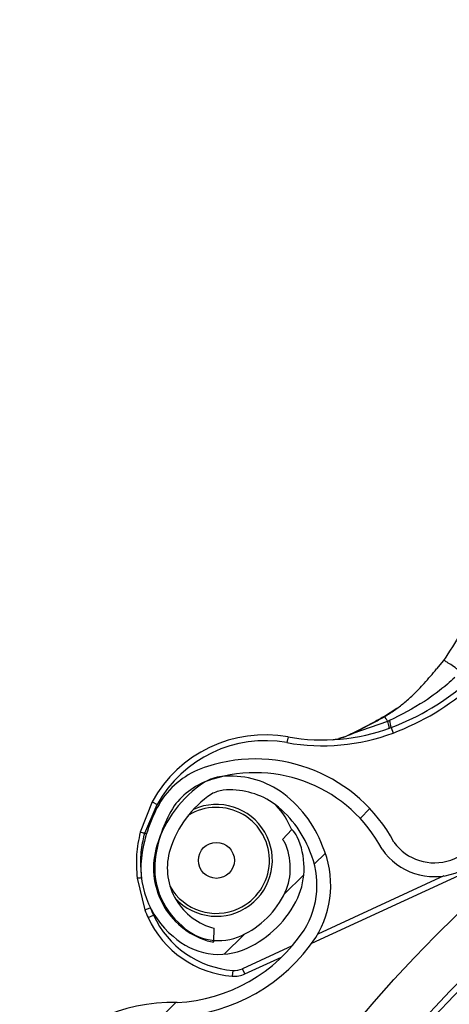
# Model space of a CAD drawing. Header units: inches. Extents: x 170 to 284, y 215 to 248.
# Tile 851 of 1056: x 235.5518 to 235.6271, y 224.9663 to 225.139. Entities that reach past the tile are written whole.
import ezdxf

# ---------------------------------------------------------------- set-up
doc = ezdxf.new("R2010")
doc.units = ezdxf.units.IN
doc.header["$LTSCALE"] = 0.25
doc.header["$MEASUREMENT"] = 0
doc.layers.add('ANNOTATIONS', color=1, linetype='Continuous')
doc.layers.add('RH TOP OF HOOD', color=7, linetype='Continuous')
doc.styles.add('ARIAL', font='arial.ttf', dxfattribs={"height": 0.09375})
doc.dimstyles.new('STANDARD$0', dxfattribs={"dimtxt": 0.09375, "dimasz": 0.09375, "dimexe": 0.03125, "dimexo": 0.046875, "dimgap": 0.09, "dimtad": 0, "dimtih": 1, "dimtoh": 1, "dimdec": 4, "dimzin": 0, "dimdsep": 46, "dimtxsty": 'ARIAL', "dimcen": 0.09, "dimadec": 0, "dimazin": 0, "dimtfac": 1, "dimtdec": 4, "dimtofl": 0, "dimtmove": 0, "dimatfit": 1, "dimfxl": 1, "dimtolj": 1, "dimtzin": 0, "dimarcsym": 0})
pattern_1 = [(45, (225.4196035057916, 218.4993357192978), (-0.03026527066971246, 0.03026527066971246), [])]

# ---------------------------------------------------------------- blocks, each defined once
blk = doc.blocks.new('*D109')
at = {"layer": 'ANNOTATIONS', "color": 0, "lineweight": -2, "transparency": 16777216}
for p, q in [((234.6227546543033, 225.3844004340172), (234.6227546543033, 225.4781504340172)), ((235.2524818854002, 225.2906504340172), (234.5915046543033, 225.2906504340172)), ((235.7837724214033, 225.2379811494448), (234.5915046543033, 225.2379811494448)), ((234.6227546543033, 225.1442311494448), (234.6227546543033, 225.0504811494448)), ((234.6227546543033, 225.0504811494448), (234.5290046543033, 225.0504811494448))]:
    blk.add_line(p, q, dxfattribs=at)
at = {"layer": 'ANNOTATIONS', "color": 0, "transparency": 16777216}
for points in [[(234.6071296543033, 225.3844004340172), (234.6383796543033, 225.3844004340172), (234.6227546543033, 225.2906504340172)], [(234.6071296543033, 225.1442311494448), (234.6383796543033, 225.1442311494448), (234.6227546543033, 225.2379811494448)]]:
    blk.add_solid(points, dxfattribs=at)
at = {"layer": 'defpoints', "color": 0, "transparency": 16777216}
for p in [(235.2993568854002, 225.2906504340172), (234.6227546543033, 225.2379811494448), (235.8306474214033, 225.2379811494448)]:
    blk.add_point(p, dxfattribs=at)
at = {"layer": 'ANNOTATIONS', "color": 0, "transparency": 16777216, "insert": (234.2751020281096, 225.0504811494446), "char_height": 0.09375, "attachment_point": 5, "style": 'ARIAL'}
blk.add_mtext('\\A1;2 5/8"', dxfattribs=at)

msp = doc.modelspace()

# ---------------------------------------------------------------- hatches: boundary and pattern name
at = {"layer": 'RH TOP OF HOOD'}
h = msp.add_hatch(dxfattribs=at)
h.set_pattern_fill('ANSI31', color=256, scale=0.34241245, angle=2.8e-322, style=0)
h.set_pattern_definition([(45, (225.4529552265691, 218.4993357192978), (-0.03026527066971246, 0.03026527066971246), [])])
edge = h.paths.add_edge_path(flags=0)
edge.add_arc((235.7395956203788, 224.3915581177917), 0.021400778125, 89.9999999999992, 390.52248781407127, ccw=False)
edge.add_line((235.7395956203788, 224.4129588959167), (235.8123582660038, 224.4129588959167))
edge.add_arc((235.8123582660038, 224.8238538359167), 0.4108949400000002, 270, 450.0000000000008)
edge.add_line((235.8123582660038, 225.2347487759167), (235.3287006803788, 225.2347487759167))
edge.add_arc((235.3287006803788, 225.2390289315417), 0.004280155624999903, 180.0000000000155, 269.9999999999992, ccw=False)
edge.add_line((235.3244205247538, 225.2390289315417), (235.3244205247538, 225.2818304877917))
edge.add_arc((235.3287006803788, 225.2818304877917), 0.004280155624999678, 360, 540, ccw=False)
edge.add_line((235.3329808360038, 225.2818304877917), (235.3329808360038, 225.2390289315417))
edge.add_line((235.3329808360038, 225.2390289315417), (235.3297484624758, 225.2390289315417))
edge.add_line((235.3297484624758, 225.2390289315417), (235.3297484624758, 225.2818304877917))
edge.add_arc((235.3287006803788, 225.2818304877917), 0.001047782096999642, 360, 540.0000000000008)
edge.add_line((235.3276528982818, 225.2818304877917), (235.3276528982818, 225.2390289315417))
edge.add_arc((235.3287006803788, 225.2390289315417), 0.001047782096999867, 180, 270)
edge.add_line((235.3287006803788, 225.2379811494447), (235.8123582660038, 225.2379811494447))
edge.add_arc((235.8123582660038, 224.8238538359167), 0.4141273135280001, 269.9999999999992, 450, ccw=False)
edge.add_line((235.8123582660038, 224.4097265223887), (235.7395956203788, 224.4097265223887))
edge.add_arc((235.7395956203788, 224.3915581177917), 0.018168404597, 450.0000000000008, 750.5224878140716)
edge.add_arc((235.754343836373, 224.4002532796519), 0.001047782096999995, 390.5224878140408, 495.0000000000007)
edge.add_line((235.753602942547, 224.4009941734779), (235.7449077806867, 224.3922990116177))
edge.add_line((235.7449077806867, 224.3922990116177), (235.7426221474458, 224.3945846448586))
edge.add_line((235.7426221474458, 224.3945846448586), (235.751317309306, 224.4032798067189))
edge.add_arc((235.754343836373, 224.4002532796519), 0.004280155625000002, 390.522487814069, 495.0000000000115, ccw=False)
h = msp.add_hatch(dxfattribs=at)
h.set_pattern_fill('ANSI31', color=256, scale=0.34241245, style=0)
h.set_pattern_definition(pattern_1)
edge = h.paths.add_edge_path(flags=0)
edge.add_line((235.7790065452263, 225.2304686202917), (235.4365940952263, 225.2304686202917))
edge.add_line((235.4365940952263, 225.2304686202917), (235.4365940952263, 225.2347487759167))
edge.add_line((235.4365940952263, 225.2347487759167), (235.7790065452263, 225.2347487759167))
edge.add_arc((235.7790065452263, 224.8238538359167), 0.4108949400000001, 269.9999999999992, 450, ccw=False)
edge.add_line((235.7790065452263, 224.4129588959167), (235.7062438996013, 224.4129588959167))
edge.add_line((235.7062438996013, 224.4129588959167), (235.7062438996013, 224.4172390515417))
edge.add_line((235.7062438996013, 224.4172390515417), (235.7790065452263, 224.4172390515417))
edge.add_arc((235.7790065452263, 224.8238538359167), 0.406614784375, 270, 450.0000000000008)
h = msp.add_hatch(dxfattribs=at)
h.set_pattern_fill('ANSI31', color=256, scale=0.34241245, angle=2.8e-322, style=0)
h.set_pattern_definition(pattern_1)
edge = h.paths.add_edge_path(flags=0)
edge.add_line((235.3081894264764, 225.2304686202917), (235.6078328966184, 225.2304686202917))
edge.add_line((235.6078328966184, 225.2304686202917), (235.6078328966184, 225.2219083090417))
edge.add_line((235.6078328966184, 225.2219083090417), (235.3081894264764, 225.2219083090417))
edge.add_arc((235.3081894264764, 225.2133479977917), 0.00856031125, 450.0000000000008, 540.0000000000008)
edge.add_line((235.2996291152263, 225.2133479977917), (235.2996291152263, 225.0592623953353))
edge.add_line((235.2996291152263, 225.0592623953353), (235.2910688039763, 225.0592623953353))
edge.add_line((235.2910688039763, 225.0592623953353), (235.2910688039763, 225.2133479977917))
edge.add_arc((235.3081894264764, 225.2133479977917), 0.0171206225, 450, 540, ccw=False)
h = msp.add_hatch(dxfattribs=at)
h.set_pattern_fill('ANSI31', color=256, scale=0.34241245, angle=2.8e-322, style=0)
h.set_pattern_definition(pattern_1)
edge = h.paths.add_edge_path(flags=0)
edge.add_arc((235.596733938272, 224.9939066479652), 0.001712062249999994, 384.7692737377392, 406.9796940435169)
edge.add_line((235.5979020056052, 224.9951583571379), (235.5995489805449, 224.9969232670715))
edge.add_arc((235.596733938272, 224.9939066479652), 0.004126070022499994, 384.76927373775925, 406.97969404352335, ccw=False)
edge.add_arc((235.5886502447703, 224.9901767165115), 0.01302879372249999, 336.2454411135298, 384.7692737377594, ccw=False)
edge.add_arc((235.5840109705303, 224.9927121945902), 0.01830194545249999, 294.76927373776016, 334.8306467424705, ccw=False)
edge.add_arc((235.5867510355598, 224.9867737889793), 0.01176186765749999, 226.9101314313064, 294.76927373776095, ccw=False)
edge.add_arc((235.5887435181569, 224.9902197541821), 0.01566536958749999, 170.0263417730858, 230.2000735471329, ccw=False)
edge.add_arc((235.5983070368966, 224.9888627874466), 0.02532140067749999, 507.6235219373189, 530.7502070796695, ccw=False)
edge.add_arc((235.5891097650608, 224.9935941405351), 0.01504902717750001, 466.9249921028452, 504.08392337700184, ccw=False)
edge.add_arc((235.5931047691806, 224.9817485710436), 0.02754708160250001, 388.07777688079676, 467.701847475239, ccw=False)
edge.add_arc((235.6245119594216, 224.9998227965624), 0.008748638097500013, 215.7278926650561, 362.7107059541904)
edge.add_arc((235.6894494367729, 225.0079139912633), 0.05672062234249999, 114.33990946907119, 187.7791734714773, ccw=False)
edge.add_arc((235.7568731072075, 224.8646505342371), 0.2150521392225, 458.19530130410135, 474.9753273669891, ccw=False)
edge.add_arc((235.729325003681, 225.0488261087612), 0.02884824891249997, 399.92811720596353, 456.1830305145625, ccw=False)
edge.add_arc((235.7715941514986, 225.0874112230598), 0.0284373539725, 224.8898676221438, 278.4883413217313)
edge.add_arc((235.7731807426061, 225.0740018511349), 0.01494630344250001, 280.0607145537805, 335.3164658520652)
edge.add_arc((235.7700983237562, 225.0763506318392), 0.0187470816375, 332.7271482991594, 366.2088897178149)
edge.add_arc((235.7754146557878, 225.0763524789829), 0.0134739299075, 368.6468311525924, 407.0429194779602)
edge.add_arc((235.7807123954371, 225.0816252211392), 0.006011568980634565, 409.7518063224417, 430.4868473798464)
edge.add_arc((235.7782240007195, 225.0696918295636), 0.01816498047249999, 435.6685338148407, 474.7692737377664)
edge.add_arc((235.7751970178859, 225.0762520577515), 0.01094007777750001, 474.7692737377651, 564.7692737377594)
edge.add_arc((235.7669578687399, 225.0724503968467), 0.001866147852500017, 204.7692737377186, 220.4115201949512)
edge.add_line((235.7655369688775, 225.071240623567), (235.7636989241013, 225.0696756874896))
edge.add_arc((235.7669578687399, 225.0724503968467), 0.004280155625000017, 204.769273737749, 220.4115201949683, ccw=False)
edge.add_arc((235.7751970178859, 225.0762520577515), 0.01335408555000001, 114.76927373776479, 204.7692737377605, ccw=False)
edge.add_arc((235.7782240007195, 225.0696918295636), 0.020578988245, 435.38063204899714, 474.7692737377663, ccw=False)
edge.add_arc((235.7807123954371, 225.0816252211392), 0.008425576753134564, 409.34694092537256, 431.2689846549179, ccw=False)
edge.add_arc((235.7754146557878, 225.0763524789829), 0.01588793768, 368.45957599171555, 407.2398544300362, ccw=False)
edge.add_arc((235.7700983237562, 225.0763506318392), 0.02116108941, 332.8738045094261, 366.34644547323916, ccw=False)
edge.add_arc((235.7731807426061, 225.0740018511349), 0.01736031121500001, 279.9495218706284, 335.13512706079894, ccw=False)
edge.add_arc((235.7715941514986, 225.0874112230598), 0.030851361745, 224.687431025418, 278.5488113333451, ccw=False)
edge.add_arc((235.729325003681, 225.0488261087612), 0.02643424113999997, 399.7109832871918, 456.0928868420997)
edge.add_arc((235.7568731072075, 224.8646505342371), 0.21263813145, 458.2069421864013, 474.9789632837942)
edge.add_arc((235.6894494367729, 225.0079139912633), 0.05430661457, 474.3259003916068, 547.8838086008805)
edge.add_arc((235.6245119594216, 224.9998227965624), 0.01116264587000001, 214.8303126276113, 363.29836093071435, ccw=False)
edge.add_arc((235.5931047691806, 224.9817485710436), 0.02513307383, 387.7406739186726, 467.7399315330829)
edge.add_arc((235.5891097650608, 224.9935941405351), 0.01263501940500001, 466.8523210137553, 503.7519705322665)
edge.add_arc((235.5983070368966, 224.9888627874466), 0.022907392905, 507.8135800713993, 530.7889889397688)
edge.add_arc((235.5887435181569, 224.9902197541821), 0.01325136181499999, 529.9615141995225, 590.5045235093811)
edge.add_arc((235.5867510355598, 224.9867737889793), 0.009347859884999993, 226.49179786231, 294.7692737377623)
edge.add_arc((235.5840109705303, 224.9927121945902), 0.01588793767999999, 294.7692737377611, 334.7214526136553)
edge.add_arc((235.5886502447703, 224.9901767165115), 0.01061478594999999, 336.4037750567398, 384.7692737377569)
h = msp.add_hatch(dxfattribs=at)
h.set_pattern_fill('ANSI32', color=256, scale=0.34241245, angle=2.8e-322, style=0)
h.set_pattern_definition([(45, (225.4196035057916, 218.4993357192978), (-0.09079581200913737, 0.09079581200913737), []), (45, (225.4801340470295, 218.4993357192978), (-0.09079581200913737, 0.09079581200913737), [])])
edge = h.paths.add_edge_path(flags=0)
edge.add_arc((235.7790065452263, 224.8238538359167), 0.2182879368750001, 180, 540, ccw=False)
edge = h.paths.add_edge_path(flags=0)
edge.add_arc((235.7790065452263, 224.8238538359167), 0.2097276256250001, 180, 540, ccw=False)
h = msp.add_hatch(dxfattribs=at)
h.set_pattern_fill('ANSI31', color=256, scale=0.34241245, angle=2.8e-322, style=0)
h.set_pattern_definition(pattern_1)
edge = h.paths.add_edge_path(flags=0)
edge.add_arc((235.5307585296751, 224.8023513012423), 0.001712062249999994, 432.8696093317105, 455.0800296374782)
edge.add_line((235.5306069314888, 224.8040566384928), (235.5303931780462, 224.8064611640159))
edge.add_arc((235.5307585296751, 224.8023513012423), 0.004126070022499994, 432.8696093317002, 455.08002963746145, ccw=False)
edge.add_arc((235.5281362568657, 224.793843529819), 0.01302879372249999, 384.3457767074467, 432.8696093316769, ccw=False)
edge.add_arc((235.5231508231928, 224.7920837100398), 0.01830194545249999, 342.8696093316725, 382.9309823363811, ccw=False)
edge.add_arc((235.5294007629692, 224.7901573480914), 0.01176186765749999, 275.0104670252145, 342.86960933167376, ccw=False)
edge.add_arc((235.5281665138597, 224.7939416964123), 0.01566536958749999, 218.1266773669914, 278.30040914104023, ccw=False)
edge.add_arc((235.5355633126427, 224.800153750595), 0.02532140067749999, 195.7238575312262, 218.8505426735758, ccw=False)
edge.add_arc((235.5258994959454, 224.7964678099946), 0.01504902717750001, 155.0253276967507, 192.1842589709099, ccw=False)
edge.add_arc((235.5373843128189, 224.7915305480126), 0.02754708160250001, 436.1781124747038, 515.802183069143, ccw=False)
edge.add_arc((235.5449059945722, 224.8269778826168), 0.008748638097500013, 263.8282282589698, 410.8110415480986)
edge.add_arc((235.5822506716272, 224.8807153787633), 0.05672062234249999, 162.4402450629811, 235.8795090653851, ccw=False)
edge.add_arc((235.7339113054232, 224.8352244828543), 0.2150521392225, 506.2956368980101, 523.0756629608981, ccw=False)
edge.add_arc((235.5784291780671, 224.9377176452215), 0.02884824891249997, 448.028452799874, 504.2833661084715, ccw=False)
edge.add_arc((235.5779382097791, 224.994947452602), 0.0284373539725, 272.9902032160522, 326.5886769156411)
edge.add_arc((235.5889785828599, 224.9871732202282), 0.01494630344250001, 328.1610501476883, 383.4168014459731)
edge.add_arc((235.5851718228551, 224.986447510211), 0.0187470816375, 380.8274838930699, 414.3092253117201)
edge.add_arc((235.5887208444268, 224.9904057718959), 0.0134739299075, 416.7471667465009, 455.1432550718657)
edge.add_arc((235.5883342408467, 224.9978702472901), 0.006011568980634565, 457.8521419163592, 478.5871829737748)
edge.add_arc((235.5955546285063, 224.98804864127), 0.01816498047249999, 483.768869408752, 522.869609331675)
edge.add_arc((235.5886502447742, 224.9901767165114), 0.01094007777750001, 522.8696093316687, 612.8696093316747)
edge.add_arc((235.5859775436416, 224.9815053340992), 0.001866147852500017, 252.8696093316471, 268.5118557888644)
edge.add_line((235.5859290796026, 224.9796398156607), (235.5858663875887, 224.9772266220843))
edge.add_arc((235.5859775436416, 224.9815053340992), 0.004280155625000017, 252.8696093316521, 268.51185578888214, ccw=False)
edge.add_arc((235.5886502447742, 224.9901767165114), 0.01335408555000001, 162.8696093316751, 252.86960933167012, ccw=False)
edge.add_arc((235.5955546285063, 224.98804864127), 0.020578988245, 483.4809676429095, 522.8696093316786, ccw=False)
edge.add_arc((235.5883342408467, 224.9978702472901), 0.008425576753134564, 457.44727651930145, 479.3693202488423, ccw=False)
edge.add_arc((235.5887208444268, 224.9904057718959), 0.01588793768, 416.55991158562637, 455.3401900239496, ccw=False)
edge.add_arc((235.5851718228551, 224.986447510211), 0.02116108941, 380.97414010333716, 414.44678106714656, ccw=False)
edge.add_arc((235.5889785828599, 224.9871732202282), 0.01736031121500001, 328.0498574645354, 383.2354626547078, ccw=False)
edge.add_arc((235.5779382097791, 224.994947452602), 0.030851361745, 272.78776661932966, 326.6491469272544, ccw=False)
edge.add_arc((235.5784291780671, 224.9377176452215), 0.02643424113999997, 447.8113188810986, 504.1932224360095)
edge.add_arc((235.7339113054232, 224.8352244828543), 0.21263813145, 506.3072777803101, 523.0792988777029)
edge.add_arc((235.5822506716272, 224.8807153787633), 0.05430661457, 522.426235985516, 595.9841441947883)
edge.add_arc((235.5449059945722, 224.8269778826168), 0.01116264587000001, 262.93064822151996, 411.39869652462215, ccw=False)
edge.add_arc((235.5373843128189, 224.7915305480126), 0.02513307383, 435.8410095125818, 515.8402671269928)
edge.add_arc((235.5258994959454, 224.7964678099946), 0.01263501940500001, 514.9526566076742, 551.8523061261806)
edge.add_arc((235.5355633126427, 224.800153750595), 0.022907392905, 195.9139156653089, 218.8893245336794)
edge.add_arc((235.5281665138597, 224.7939416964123), 0.01325136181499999, 218.0618497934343, 278.6048591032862)
edge.add_arc((235.5294007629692, 224.7901573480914), 0.009347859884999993, 274.5921334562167, 342.8696093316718)
edge.add_arc((235.5231508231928, 224.7920837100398), 0.01588793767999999, 342.8696093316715, 382.8217882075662)
edge.add_arc((235.5281362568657, 224.793843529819), 0.01061478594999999, 384.5041106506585, 432.869609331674)

# ---------------------------------------------------------------- linework, layer by layer
for p, q in [((235.6260886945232, 225.0265980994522), (235.6249056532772, 225.0250926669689)), ((235.6179414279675, 225.0181826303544), (235.6157524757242, 225.0167708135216)), ((235.6163201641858, 225.015883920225), (235.6102057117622, 225.0137785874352)), ((235.6156317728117, 225.0166688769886), (235.6157778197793, 225.0167516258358)), ((235.616922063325, 225.0148161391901), (235.6172824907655, 225.0138542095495)), ((235.5988585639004, 225.01317779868), (235.5986770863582, 225.0121667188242)), ((235.575044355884, 225.0017887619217), (235.5729477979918, 224.9964399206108)), ((235.575044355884, 225.0017887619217), (235.5759453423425, 225.0012953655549)), ((235.5766608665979, 225.0020011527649), (235.5759453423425, 225.0012953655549)), ((235.5737627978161, 224.9962583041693), (235.5759453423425, 225.0012953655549)), ((235.5995489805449, 224.9969232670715), (235.5979020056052, 224.9951583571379)), ((235.6030083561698, 224.9769670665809), (235.6452090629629, 224.9964390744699)), ((235.5737627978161, 224.9962583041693), (235.5740560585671, 224.9961472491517)), ((235.5724084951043, 224.9884076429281), (235.5737711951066, 224.9828265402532)), ((235.6261651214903, 224.9887832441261), (235.6040667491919, 224.9785867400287)), ((235.5737711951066, 224.9828265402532), (235.5747300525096, 224.9831950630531)), ((235.5743459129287, 224.981465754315), (235.5752786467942, 224.9818961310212)), ((235.5858663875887, 224.9772266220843), (235.5859290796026, 224.9796398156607)), ((235.5996034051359, 224.9765272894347), (235.590885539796, 224.9725047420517)), ((235.5913159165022, 224.9715720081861), (235.5977376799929, 224.9745351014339)), ((235.5913159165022, 224.9715720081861), (235.590885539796, 224.9725047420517)), ((235.5891785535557, 224.972200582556), (235.5890968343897, 224.9711766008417))]:
    msp.add_line(p, q, dxfattribs=at)
at = {"layer": 'RH TOP OF HOOD', "flags": 128}
msp.add_lwpolyline([(235.6101293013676, 225.0137802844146), (235.610124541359, 225.0138086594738), (235.6101241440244, 225.0138294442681), (235.6101281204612, 225.013842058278), (235.6101363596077, 225.0138461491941), (235.6101486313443, 225.0138416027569), (235.6101645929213, 225.0138285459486), (235.6101837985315, 225.013807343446), (235.6102057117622, 225.0137785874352)], dxfattribs=at)
at = {"layer": 'RH TOP OF HOOD'}
for centre, radius in [((235.7790065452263, 224.8238538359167), 0.218287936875), ((235.7790065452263, 224.8238538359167), 0.2097276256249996), ((235.7790065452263, 224.8238538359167), 0.20865758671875), ((235.586304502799, 224.9915088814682), 0.003155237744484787)]:
    msp.add_circle(centre, radius, dxfattribs=at)
for centre, radius, start, end in [((235.6017841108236, 225.055217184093), 0.04314396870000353, 290.5405774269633, 311.7177412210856), ((235.6017841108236, 225.055217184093), 0.04417120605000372, 290.5405774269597, 311.7177412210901), ((235.6156338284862, 225.0167106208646), 3.319259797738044e-05, 179.0582057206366, 217.0566817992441), ((235.6154743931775, 225.0165856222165), 0.0001780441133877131, 27.8791093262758, 44.84003761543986), ((235.6134271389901, 225.0146119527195), 0.003500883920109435, 3.343631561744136, 23.81189176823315), ((235.604907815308, 225.0468804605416), 0.03526848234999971, 259.8243974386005, 290.5405774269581), ((235.604907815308, 225.0468804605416), 0.03424124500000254, 259.8243974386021, 290.5405774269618), ((235.5948660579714, 224.9909340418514), 0.02259922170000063, 79.82439743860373, 151.2940953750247), ((235.5948660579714, 224.9909340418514), 0.02157198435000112, 79.82439743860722, 151.2940953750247), ((235.5931047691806, 224.9817485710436), 0.02754708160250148, 28.07777688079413, 107.7018474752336), ((235.5891097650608, 224.9935941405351), 0.01504902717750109, 106.9249921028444, 144.0839233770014), ((235.5931047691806, 224.9817485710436), 0.02513307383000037, 27.74067391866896, 107.7399315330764), ((235.5955546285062, 224.98804864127), 0.02057898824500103, 123.4809676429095, 162.8696093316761), ((235.5891097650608, 224.9935941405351), 0.01263501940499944, 106.8523210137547, 143.7519705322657), ((235.5883342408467, 224.9978702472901), 0.008425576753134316, 97.44727651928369, 119.3693202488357), ((235.5887208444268, 224.9904057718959), 0.01588793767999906, 56.55991158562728, 95.34019002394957), ((235.5883342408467, 224.9978702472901), 0.006011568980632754, 97.85214191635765, 118.5871829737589), ((235.5887208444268, 224.9904057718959), 0.01347392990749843, 56.74716674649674, 95.14325507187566), ((235.5851718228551, 224.986447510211), 0.02116108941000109, 20.97414010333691, 54.44678106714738), ((235.5983070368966, 224.9888627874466), 0.02532140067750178, 147.6235219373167, 170.7502070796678), ((235.5955546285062, 224.98804864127), 0.01816498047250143, 123.7688694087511, 162.869609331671), ((235.5851718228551, 224.986447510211), 0.01874708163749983, 20.82748389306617, 54.30922531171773), ((235.5983070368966, 224.9888627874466), 0.02290739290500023, 147.8135800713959, 170.7889889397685), ((235.586304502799, 224.9915088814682), 0.009810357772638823, 222.6247152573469, 114.1420687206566), ((235.586304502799, 224.9915088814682), 0.009303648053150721, 294.7692737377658, 122.0301144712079), ((235.586304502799, 224.9915088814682), 0.01425087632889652, 22.12817028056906, 42.63855287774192), ((235.6245119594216, 224.9998227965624), 0.01116264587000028, 214.8303126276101, 3.298360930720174), ((235.6245119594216, 224.9998227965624), 0.008748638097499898, 215.7278926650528, 2.710705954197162), ((235.571460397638, 224.9878457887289), 0.008721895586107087, 74.69368658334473, 80.18099419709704), ((235.596733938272, 224.9939066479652), 0.004126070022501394, 24.76927373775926, 46.97969404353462), ((235.596733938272, 224.9939066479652), 0.001712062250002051, 24.76927373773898, 46.97969404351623), ((235.5886502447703, 224.9901767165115), 0.01302879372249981, 336.2454411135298, 24.76927373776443), ((235.5886502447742, 224.9901767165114), 0.01335408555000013, 162.8696093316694, 252.8696093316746), ((235.5886502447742, 224.9901767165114), 0.01094007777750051, 162.8696093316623, 252.8696093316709), ((235.5886502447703, 224.9901767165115), 0.01061478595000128, 336.4037750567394, 24.76927373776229), ((235.5889785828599, 224.9871732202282), 0.01494630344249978, 328.1610501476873, 23.4168014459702), ((235.5889785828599, 224.9871732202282), 0.01736031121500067, 328.0498574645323, 23.23546265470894), ((235.5887435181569, 224.9902197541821), 0.01566536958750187, 170.0263417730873, 230.2000735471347), ((235.5887435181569, 224.9902197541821), 0.01325136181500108, 169.9615141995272, 230.504523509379), ((235.5720833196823, 224.9971234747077), 0.00872189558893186, 272.1366339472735, 277.6239415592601), ((235.586304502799, 224.9915088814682), 0.009303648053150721, 209.4104924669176, 294.7692737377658), ((235.5840109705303, 224.9927121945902), 0.0158879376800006, 294.7692737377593, 334.7214526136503), ((235.5840109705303, 224.9927121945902), 0.0183019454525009, 294.7692737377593, 334.8306467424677), ((235.5948660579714, 224.9909340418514), 0.02259922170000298, 201.0235327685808, 204.7692737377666), ((235.5948660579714, 224.9909340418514), 0.02157198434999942, 201.0235327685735, 204.769273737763), ((235.590513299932, 224.9889256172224), 0.01780544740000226, 204.7692737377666, 265.4371635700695), ((235.590513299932, 224.9889256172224), 0.01677821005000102, 204.7692737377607, 265.4371635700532), ((235.577938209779, 224.994947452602), 0.02843735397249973, 272.9902032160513, 326.5886769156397), ((235.5867510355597, 224.9867737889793), 0.009347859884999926, 226.4917978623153, 294.7692737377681), ((235.5859775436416, 224.9815053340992), 0.001866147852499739, 252.8696093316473, 268.5118557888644), ((235.5867510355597, 224.9867737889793), 0.01176186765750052, 226.9101314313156, 294.7692737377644), ((235.577938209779, 224.994947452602), 0.03085136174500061, 272.7877666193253, 326.6491469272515), ((235.5859775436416, 224.9815053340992), 0.004280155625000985, 252.8696093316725, 268.5118557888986), ((235.5894509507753, 224.9756138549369), 0.003424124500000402, 265.4371635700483, 294.7692737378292), ((235.5894509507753, 224.9756138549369), 0.004451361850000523, 265.4371635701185, 294.7692737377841), ((235.5784291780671, 224.9377176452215), 0.02884824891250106, 88.02845279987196, 144.283366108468)]:
    msp.add_arc(centre, radius, start, end, dxfattribs=at)
for points, knots in [([(235.6311944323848, 225.0364816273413), (235.6305527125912, 225.0347532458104), (235.6292522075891, 225.0312505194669), (235.6271523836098, 225.0281624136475), (235.6260886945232, 225.0265980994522)], [0, 0, 0, 0, 0.4934389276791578, 0.9999999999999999, 0.9999999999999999, 0.9999999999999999, 0.9999999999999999]), ([(235.6289567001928, 225.0247383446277), (235.6285846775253, 225.0250046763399), (235.6278189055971, 225.0255528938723), (235.6268894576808, 225.0261777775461), (235.6262440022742, 225.0265741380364), (235.6261394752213, 225.0265902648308), (235.6260886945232, 225.0265980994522)], [0, 0, 0, 0, 0.2429069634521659, 0.4999999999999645, 0.7570930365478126, 1, 1, 1, 1]), ([(235.6157778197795, 225.0167516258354), (235.616374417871, 225.0171164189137), (235.6175538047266, 225.0178375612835), (235.6191999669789, 225.0191201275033), (235.6209503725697, 225.0206818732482), (235.62289058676, 225.0226919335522), (235.6241952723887, 225.0242459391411), (235.6249059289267, 225.0250923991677)], [0, 0, 0, 0, 0.1627420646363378, 0.3217171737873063, 0.4905672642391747, 0.7225142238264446, 1, 1, 1, 1]), ([(235.6280728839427, 225.0236106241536), (235.6280728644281, 225.0236106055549), (235.6276565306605, 225.0232138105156), (235.6259784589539, 225.0216977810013), (235.622298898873, 225.0189129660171), (235.6187117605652, 225.0170857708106), (235.6166300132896, 225.0160253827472)], [0, 0, 0, 0, 5.869764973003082e-06, 0.1252288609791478, 0.4923383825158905, 1, 1, 1, 1]), ([(235.6156073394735, 225.0166906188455), (235.6149775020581, 225.0163343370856), (235.6131676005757, 225.0153105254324), (235.6113284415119, 225.0143842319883), (235.6101293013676, 225.0137802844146)], [0, 0, 0, 0, 0.3479954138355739, 1, 1, 1, 1]), ([(235.6102057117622, 225.0137785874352), (235.611390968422, 225.0143842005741), (235.6132059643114, 225.0153115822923), (235.6150069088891, 225.0163192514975), (235.6156317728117, 225.0166688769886)], [0, 0, 0, 0, 0.653035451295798, 1, 1, 1, 1]), ([(235.6157524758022, 225.0167708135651), (235.6157494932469, 225.016778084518), (235.6157434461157, 225.0167928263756), (235.6157460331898, 225.0167949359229), (235.615756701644, 225.0167827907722), (235.6157708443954, 225.0167619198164), (235.6157778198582, 225.0167516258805)], [0, 0, 0, 0, 0.2466091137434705, 0.5000000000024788, 0.7533908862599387, 0.9999999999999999, 0.9999999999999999, 0.9999999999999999, 0.9999999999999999]), ([(235.6163201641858, 225.015883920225), (235.6162917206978, 225.0159307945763), (235.6161602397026, 225.0161474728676), (235.6159668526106, 225.0164598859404), (235.6158348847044, 225.0166635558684), (235.6157778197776, 225.0167516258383)], [0, 0, 0, 0, 0.1354579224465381, 0.6261588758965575, 0.9999999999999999, 0.9999999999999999, 0.9999999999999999, 0.9999999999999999]), ([(235.6166300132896, 225.0160253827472), (235.6165268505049, 225.0159780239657), (235.6164236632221, 225.0159306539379), (235.6163201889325, 225.0158839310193), (235.6163201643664, 225.0158839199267)], [0, 0, 0, 0, 0.9997625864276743, 1, 1, 1, 1]), ([(235.6066404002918, 225.0126830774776), (235.6068770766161, 225.012713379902), (235.6077491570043, 225.0128250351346), (235.6090189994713, 225.0132651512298), (235.6099546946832, 225.0136699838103), (235.6102057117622, 225.0137785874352)], [0, 0, 0, 0, 0.2141804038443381, 0.7891897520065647, 0.9999999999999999, 0.9999999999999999, 0.9999999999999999, 0.9999999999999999]), ([(235.6101293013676, 225.0137802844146), (235.609876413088, 225.0136577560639), (235.6090970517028, 225.0132801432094), (235.6083080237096, 225.0130485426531), (235.6077750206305, 225.0128920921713)], [0, 0, 0, 0, 0.3244814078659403, 1, 1, 1, 1]), ([(235.5729477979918, 224.9964399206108), (235.5726811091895, 224.9951353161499), (235.5721388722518, 224.9924827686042), (235.5723176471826, 224.9897807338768), (235.5724084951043, 224.9884076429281)], [0, 0, 0, 0, 0.4918307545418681, 1, 1, 1, 1]), ([(235.573240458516, 224.9884786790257), (235.5731478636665, 224.9895466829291), (235.5729599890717, 224.9917136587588), (235.5732764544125, 224.9943321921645), (235.5736543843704, 224.9958289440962), (235.5737627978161, 224.9962583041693)], [0, 0, 0, 0, 0.4093476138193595, 0.8305647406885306, 1, 1, 1, 1])]:
    msp.add_open_spline(points, degree=3, knots=knots, dxfattribs=at)
msp.add_open_spline([(235.6165797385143, 225.0146899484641), (235.6165894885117, 225.0147103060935), (235.6166089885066, 225.0147510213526), (235.6165650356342, 225.0150047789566), (235.616473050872, 225.0153762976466), (235.6163711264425, 225.0157147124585), (235.6163201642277, 225.0158839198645)], degree=3, dxfattribs=at)

# ---------------------------------------------------------------- dimensions: what is measured, and where the dimension line sits
at = {"layer": 'ANNOTATIONS'}
dim = msp.add_linear_dim(base=(234.6227546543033, 225.2379811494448), p1=(235.2993568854, 225.2906504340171), p2=(235.8306474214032, 225.2379811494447), angle=90, text='2 5/8"', dimstyle='STANDARD$0', dxfattribs=at)
dim.commit()
dim.dimension.update_dxf_attribs({"geometry": '*D109', "text_midpoint": (234.2751020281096, 225.0504811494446)})

doc.saveas('drawing.dxf')
